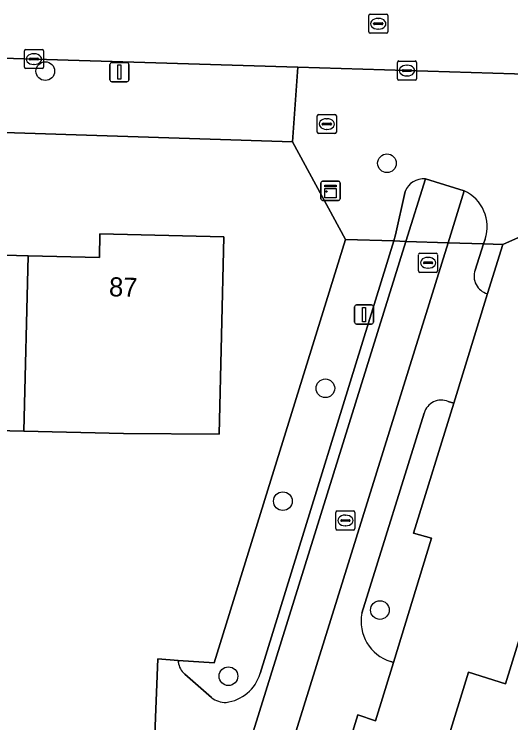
# Model space of a CAD drawing. Extents: x 158455 to 159797, y 387218 to 388672.
# Drawn here: x 159565.82 to 159591.85, y 387860.99 to 387898.1 of the extents above; entities that cross this region are included whole.
import ezdxf

# ---------------------------------------------------------------- set-up
doc = ezdxf.new("R2010")
doc.units = 0
for name, color, linetype in [('IMGEO_Boom', 7, 'Continuous'), ('IMGEO_Brandkraan', 7, 'Continuous'), ('IMGEO_Erf', 7, 'Continuous'), ('IMGEO_Kast', 7, 'Continuous'), ('IMGEO_Kolk', 7, 'Continuous'), ('IMGEO_Lichtmast', 7, 'Continuous'), ('IMGEO_Pand', 7, 'Continuous'), ('IMGEO_Pand_nummerreeks', 7, 'Continuous'), ('IMGEO_Rijbaan_lokaal_open', 7, 'Continuous'), ('IMGEO_Rioolput', 7, 'Continuous'), ('IMGEO_Voetpad_open', 7, 'Continuous')]:
    doc.layers.add(name, color=color, linetype=linetype)

msp = doc.modelspace()

# ---------------------------------------------------------------- linework, layer by layer
at = {"layer": 'IMGEO_Boom'}
for centre in [(159567.45, 387895.113), (159585.357, 387890.289), (159582.13, 387878.505), (159579.901, 387872.596), (159584.986, 387866.894), (159577.048, 387863.43)]:
    msp.add_circle(centre, 0.489, dxfattribs=at)
at = {"layer": 'IMGEO_Brandkraan'}
for p, q in [((159581.703, 387891.918), (159581.703, 387892.77)), ((159581.778, 387892.844), (159582.63, 387892.844)), ((159582.704, 387892.77), (159582.704, 387891.918)), ((159581.962, 387892.338), (159581.962, 387892.35)), ((159582.005, 387892.387), (159582.403, 387892.387)), ((159582.191, 387892.624), (159582.216, 387892.624)), ((159582.446, 387892.35), (159582.446, 387892.338)), ((159582.4, 387892.301), (159582.002, 387892.301)), ((159582.214, 387892.064), (159582.189, 387892.064)), ((159582.63, 387891.844), (159581.778, 387891.844))]:
    msp.add_line(p, q, dxfattribs=at)
for points in [[(159581.703, 387891.918), (159581.703, 387892.77)], [(159581.778, 387892.844), (159582.63, 387892.844)], [(159582.704, 387892.77), (159582.704, 387891.918)], [(159582.63, 387891.844), (159581.778, 387891.844)]]:
    msp.add_lwpolyline(points, dxfattribs=at)
for centre, radius, start, end in [((159581.78, 387892.768), 0.0765, 91.552, 178.448), ((159581.78, 387892.768), 0.0765, 91.552, 178.448), ((159582.628, 387892.768), 0.0765, 1.552, 88.448), ((159582.628, 387892.768), 0.0765, 1.552, 88.448), ((159582.002, 387892.347), 0.0403, 85.8775, 175.7526), ((159581.999, 387892.337), 0.0366, 178.938, 274.7102), ((159582.403, 387892.344), 0.043, 264.8664, 352.4533), ((159582.407, 387892.349), 0.0386, 1.7309, 96.639), ((159581.78, 387891.92), 0.0765, 181.552, 268.448), ((159581.78, 387891.92), 0.0765, 181.552, 268.448), ((159582.628, 387891.92), 0.0765, 271.552, 358.448), ((159582.628, 387891.92), 0.0765, 271.552, 358.448)]:
    msp.add_arc(centre, radius, start, end, dxfattribs=at)
for centre, major_axis, ratio, start_param, end_param in [((159582.19, 387892.344), (-0.387, 0.002), 0.722429, 4.712389, 7.853982), ((159582.215, 387892.344), (-0.39, 0.002), 0.717154, 1.570796, 4.712389)]:
    msp.add_ellipse(centre, major_axis=major_axis, ratio=ratio, start_param=start_param, end_param=end_param, dxfattribs=at)
at = {"layer": 'IMGEO_Erf'}
for points in [[(159615.46, 387896.763), (159596.208, 387888.17), (159591.428, 387886.037), (159590.621, 387883.461), (159588.859, 387877.735), (159586.743, 387870.924), (159587.683, 387870.654), (159585.697, 387864.154), (159584.76, 387861.088), (159583.83, 387861.409), (159582.962, 387858.562)], [(159561.75, 387822.71), (159564.37, 387822.589), (159564.894, 387833.086), (159567.394, 387839.294), (159569.663, 387844.928), (159572.909, 387852.986), (159573.191, 387860.378), (159573.342, 387864.332), (159574.417, 387864.259), (159576.302, 387864.131), (159583.179, 387886.301), (159580.406, 387891.41), (159546.935, 387892.501)], [(159588.486, 387859.963), (159589.622, 387863.633), (159591.563, 387863.033), (159592.156, 387864.948), (159593.385, 387868.92), (159594.611, 387872.88), (159595.201, 387874.786), (159593.302, 387875.373), (159594.446, 387879.069), (159595.585, 387882.749), (159597.447, 387882.173), (159597.992, 387883.933), (159599.269, 387888.056), (159610.018, 387884.727)], [(159562.835, 387885.54), (159566.56, 387885.448), (159570.285, 387885.356), (159570.315, 387886.599), (159576.81, 387886.439), (159576.555, 387876.101), (159571.554, 387876.13), (159566.331, 387876.259), (159559.663, 387876.423)]]:
    msp.add_lwpolyline(points, dxfattribs=at)
at = {"layer": 'IMGEO_Kast'}
for p, q in [((159581.899, 387888.422), (159581.899, 387889.263)), ((159581.899, 387889.263), (159581.899, 387888.422)), ((159581.974, 387889.347), (159582.815, 387889.347)), ((159582.815, 387889.347), (159581.974, 387889.347)), ((159582.899, 387889.272), (159582.899, 387888.431)), ((159582.899, 387888.431), (159582.899, 387889.272)), ((159582.824, 387888.347), (159581.983, 387888.347)), ((159581.983, 387888.347), (159582.824, 387888.347))]:
    msp.add_line(p, q, dxfattribs=at)
for points in [[(159582.094, 387889.137), (159582.694, 387889.137), (159582.694, 387889.052), (159582.094, 387889.052), (159582.094, 387889.137)], [(159582.094, 387888.962), (159582.694, 387888.962), (159582.694, 387888.473), (159582.094, 387888.473), (159582.094, 387888.962)]]:
    msp.add_lwpolyline(points, dxfattribs=at)
msp.add_circle((159582.178, 387888.811), 0.0377, dxfattribs=at)
for centre, start, end in [((159581.977, 387889.269), 92.4484, 184.2845), ((159581.977, 387889.269), 92.4484, 184.2845), ((159582.821, 387889.269), 2.4484, 94.2845), ((159582.821, 387889.269), 2.4484, 94.2845), ((159581.977, 387888.425), 182.4484, 274.2845), ((159581.977, 387888.425), 182.4484, 274.2845), ((159582.821, 387888.425), 272.4484, 4.2845), ((159582.821, 387888.425), 272.4484, 4.2845)]:
    msp.add_arc(centre, 0.0779, start, end, dxfattribs=at)
at = {"layer": 'IMGEO_Kolk'}
for p, q in [((159566.355, 387895.318), (159566.355, 387896.17)), ((159566.43, 387896.244), (159567.282, 387896.244)), ((159567.356, 387896.17), (159567.356, 387895.318)), ((159566.614, 387895.738), (159566.614, 387895.75)), ((159567.052, 387895.701), (159566.654, 387895.701)), ((159566.657, 387895.787), (159567.055, 387895.787)), ((159566.843, 387896.024), (159566.868, 387896.024)), ((159567.098, 387895.75), (159567.098, 387895.738)), ((159566.866, 387895.464), (159566.841, 387895.464)), ((159585.904, 387894.718), (159585.904, 387895.57)), ((159585.979, 387895.644), (159586.831, 387895.644)), ((159586.392, 387895.424), (159586.417, 387895.424)), ((159586.905, 387895.57), (159586.905, 387894.718)), ((159567.282, 387895.244), (159566.43, 387895.244)), ((159586.163, 387895.138), (159586.163, 387895.15)), ((159586.601, 387895.101), (159586.203, 387895.101)), ((159586.206, 387895.187), (159586.604, 387895.187)), ((159586.647, 387895.15), (159586.647, 387895.138)), ((159586.831, 387894.644), (159585.979, 387894.644)), ((159586.415, 387894.864), (159586.39, 387894.864)), ((159587.011, 387884.651), (159587.011, 387885.503)), ((159587.086, 387885.577), (159587.938, 387885.577)), ((159587.499, 387885.357), (159587.524, 387885.357)), ((159588.012, 387885.503), (159588.012, 387884.651)), ((159587.27, 387885.071), (159587.27, 387885.083)), ((159587.708, 387885.034), (159587.31, 387885.034)), ((159587.313, 387885.12), (159587.711, 387885.12)), ((159587.754, 387885.083), (159587.754, 387885.071)), ((159587.938, 387884.577), (159587.086, 387884.577)), ((159587.522, 387884.797), (159587.497, 387884.797)), ((159582.679, 387871.157), (159582.679, 387872.009)), ((159582.754, 387872.083), (159583.606, 387872.083)), ((159583.68, 387872.009), (159583.68, 387871.157)), ((159582.938, 387871.577), (159582.938, 387871.589)), ((159583.376, 387871.54), (159582.978, 387871.54)), ((159582.981, 387871.626), (159583.379, 387871.626)), ((159583.167, 387871.863), (159583.192, 387871.863)), ((159583.422, 387871.589), (159583.422, 387871.577)), ((159583.19, 387871.303), (159583.165, 387871.303)), ((159583.606, 387871.083), (159582.754, 387871.083))]:
    msp.add_line(p, q, dxfattribs=at)
for points in [[(159566.355, 387895.318), (159566.355, 387896.17)], [(159566.43, 387896.244), (159567.282, 387896.244)], [(159567.356, 387896.17), (159567.356, 387895.318)], [(159585.904, 387894.718), (159585.904, 387895.57)], [(159585.979, 387895.644), (159586.831, 387895.644)], [(159586.905, 387895.57), (159586.905, 387894.718)], [(159567.282, 387895.244), (159566.43, 387895.244)], [(159586.831, 387894.644), (159585.979, 387894.644)], [(159587.011, 387884.651), (159587.011, 387885.503)], [(159587.086, 387885.577), (159587.938, 387885.577)], [(159588.012, 387885.503), (159588.012, 387884.651)], [(159587.938, 387884.577), (159587.086, 387884.577)], [(159582.679, 387871.157), (159582.679, 387872.009)], [(159582.754, 387872.083), (159583.606, 387872.083)], [(159583.68, 387872.009), (159583.68, 387871.157)], [(159583.606, 387871.083), (159582.754, 387871.083)]]:
    msp.add_lwpolyline(points, dxfattribs=at)
for centre, radius, start, end in [((159566.432, 387896.168), 0.0765, 91.552, 178.448), ((159566.432, 387896.168), 0.0765, 91.552, 178.448), ((159567.28, 387896.168), 0.0765, 1.552, 88.448), ((159567.28, 387896.168), 0.0765, 1.552, 88.448), ((159566.654, 387895.747), 0.0403, 85.8775, 175.7526), ((159566.651, 387895.737), 0.0366, 178.938, 274.7102), ((159567.055, 387895.744), 0.043, 264.8664, 352.4533), ((159567.059, 387895.749), 0.0386, 1.7309, 96.639), ((159566.432, 387895.32), 0.0765, 181.552, 268.448), ((159566.432, 387895.32), 0.0765, 181.552, 268.448), ((159567.28, 387895.32), 0.0765, 271.552, 358.448), ((159567.28, 387895.32), 0.0765, 271.552, 358.448), ((159585.981, 387895.568), 0.0765, 91.552, 178.448), ((159585.981, 387895.568), 0.0765, 91.552, 178.448), ((159586.829, 387895.568), 0.0765, 1.552, 88.448), ((159586.829, 387895.568), 0.0765, 1.552, 88.448), ((159586.203, 387895.147), 0.0403, 85.8775, 175.7526), ((159586.2, 387895.137), 0.0366, 178.938, 274.7102), ((159586.604, 387895.144), 0.043, 264.8664, 352.4533), ((159586.608, 387895.149), 0.0386, 1.7309, 96.639), ((159585.981, 387894.72), 0.0765, 181.552, 268.448), ((159585.981, 387894.72), 0.0765, 181.552, 268.448), ((159586.829, 387894.72), 0.0765, 271.552, 358.448), ((159586.829, 387894.72), 0.0765, 271.552, 358.448), ((159587.088, 387885.501), 0.0765, 91.552, 178.448), ((159587.088, 387885.501), 0.0765, 91.552, 178.448), ((159587.936, 387885.501), 0.0765, 1.552, 88.448), ((159587.936, 387885.501), 0.0765, 1.552, 88.448), ((159587.31, 387885.08), 0.0403, 85.8775, 175.7526), ((159587.307, 387885.07), 0.0366, 178.938, 274.7102), ((159587.711, 387885.077), 0.043, 264.8664, 352.4533), ((159587.715, 387885.082), 0.0386, 1.7309, 96.639), ((159587.088, 387884.653), 0.0765, 181.552, 268.448), ((159587.088, 387884.653), 0.0765, 181.552, 268.448), ((159587.936, 387884.653), 0.0765, 271.552, 358.448), ((159587.936, 387884.653), 0.0765, 271.552, 358.448), ((159582.756, 387872.007), 0.0765, 91.552, 178.448), ((159582.756, 387872.007), 0.0765, 91.552, 178.448), ((159583.604, 387872.007), 0.0765, 1.552, 88.448), ((159583.604, 387872.007), 0.0765, 1.552, 88.448), ((159582.978, 387871.586), 0.0403, 85.8775, 175.7526), ((159582.975, 387871.576), 0.0366, 178.938, 274.7102), ((159583.379, 387871.583), 0.043, 264.8664, 352.4533), ((159583.383, 387871.588), 0.0386, 1.7309, 96.639), ((159582.756, 387871.159), 0.0765, 181.552, 268.448), ((159582.756, 387871.159), 0.0765, 181.552, 268.448), ((159583.604, 387871.159), 0.0765, 271.552, 358.448), ((159583.604, 387871.159), 0.0765, 271.552, 358.448)]:
    msp.add_arc(centre, radius, start, end, dxfattribs=at)
for centre, major_axis, ratio, start_param, end_param in [((159566.842, 387895.744), (-0.387, 0.002), 0.722429, 4.712389, 7.853982), ((159566.867, 387895.744), (-0.39, 0.002), 0.717154, 1.570796, 4.712389), ((159586.391, 387895.144), (-0.387, 0.002), 0.722429, 4.712389, 7.853982), ((159586.416, 387895.144), (-0.39, 0.002), 0.717154, 1.570796, 4.712389), ((159587.498, 387885.077), (-0.387, 0.002), 0.722429, 4.712389, 7.853982), ((159587.523, 387885.077), (-0.39, 0.002), 0.717154, 1.570796, 4.712389), ((159583.166, 387871.583), (-0.387, 0.002), 0.722429, 4.712389, 7.853982), ((159583.191, 387871.583), (-0.39, 0.002), 0.717154, 1.570796, 4.712389)]:
    msp.add_ellipse(centre, major_axis=major_axis, ratio=ratio, start_param=start_param, end_param=end_param, dxfattribs=at)
at = {"layer": 'IMGEO_Lichtmast'}
for p, q in [((159570.838, 387894.662), (159570.838, 387895.462)), ((159570.838, 387895.462), (159570.838, 387894.662)), ((159570.938, 387895.562), (159571.728, 387895.562)), ((159571.728, 387895.562), (159570.938, 387895.562)), ((159571.828, 387895.462), (159571.828, 387894.662)), ((159571.828, 387894.662), (159571.828, 387895.462)), ((159571.728, 387894.562), (159570.938, 387894.562)), ((159570.938, 387894.562), (159571.728, 387894.562)), ((159583.66, 387881.968), (159583.66, 387882.768)), ((159583.66, 387882.768), (159583.66, 387881.968)), ((159583.76, 387882.868), (159584.55, 387882.868)), ((159584.55, 387882.868), (159583.76, 387882.868)), ((159584.65, 387882.768), (159584.65, 387881.968)), ((159584.65, 387881.968), (159584.65, 387882.768)), ((159584.55, 387881.868), (159583.76, 387881.868)), ((159583.76, 387881.868), (159584.55, 387881.868))]:
    msp.add_line(p, q, dxfattribs=at)
for points in [[(159571.258, 387895.437), (159571.408, 387895.437), (159571.408, 387894.687), (159571.258, 387894.687), (159571.258, 387895.437)], [(159584.08, 387882.743), (159584.23, 387882.743), (159584.23, 387881.993), (159584.08, 387881.993), (159584.08, 387882.743)]]:
    msp.add_lwpolyline(points, dxfattribs=at)
for centre, start, end in [((159570.938, 387895.462), 90, 180), ((159570.938, 387895.462), 90, 180), ((159571.728, 387895.462), 0, 90), ((159571.728, 387895.462), 360, 90), ((159570.938, 387894.662), 180, 270), ((159570.938, 387894.662), 180, 270), ((159571.728, 387894.662), 270, 0), ((159571.728, 387894.662), 270, 0), ((159583.76, 387882.768), 90, 180), ((159583.76, 387882.768), 90, 180), ((159584.55, 387882.768), 0, 90), ((159584.55, 387882.768), 360, 90), ((159583.76, 387881.968), 180, 270), ((159583.76, 387881.968), 180, 270), ((159584.55, 387881.968), 270, 0), ((159584.55, 387881.968), 270, 0)]:
    msp.add_arc(centre, 0.1, start, end, dxfattribs=at)
at = {"layer": 'IMGEO_Pand'}
for points in [[(159566.56, 387885.448), (159562.835, 387885.54), (159562.867, 387886.85), (159560.058, 387886.919), (159556.365, 387887.01), (159556.111, 387876.674), (159556.881, 387876.71), (159556.858, 387876.367), (159556.863, 387876.024), (159556.895, 387875.682), (159556.955, 387875.343), (159558.498, 387876.452), (159559.663, 387876.423), (159566.331, 387876.259)], [(159566.331, 387876.259), (159571.554, 387876.13), (159576.555, 387876.101), (159576.81, 387886.439), (159570.315, 387886.599), (159570.285, 387885.356), (159566.56, 387885.448)], [(159588.486, 387859.963), (159597.269, 387857.291), (159598.344, 387860.763), (159599.16, 387860.51), (159601.044, 387866.596), (159593.385, 387868.92), (159592.156, 387864.948), (159591.563, 387863.033), (159589.622, 387863.633)]]:
    msp.add_lwpolyline(points, close=True, dxfattribs=at)
at = {"layer": 'IMGEO_Rijbaan_lokaal_open'}
for points in [[(159548.016, 387896.323), (159580.692, 387895.319), (159594.308, 387894.9), (159595.67, 387894.925)], [(159586.311, 387888.814), (159585.81, 387886.537), (159585.712, 387886.22), (159586.351, 387886.199), (159587.37, 387889.469)], [(159589.406, 387888.841), (159588.561, 387886.129), (159590.416, 387886.069), (159590.496, 387886.318)], [(159588.561, 387886.129), (159586.351, 387886.199), (159570.427, 387835.119), (159568.674, 387829.096), (159568.006, 387826.439), (159567.235, 387822.87), (159566.164, 387817.149)], [(159570.124, 387835.187), (159570.427, 387835.119), (159586.351, 387886.199)], [(159572.039, 387831.006), (159572.448, 387834.409), (159588.561, 387886.129)], [(159589.971, 387884.696), (159590.416, 387886.069), (159588.561, 387886.129), (159572.448, 387834.409)], [(159586.351, 387886.199), (159585.712, 387886.22), (159578.708, 387863.563)], [(159588.565, 387877.82), (159588.859, 387877.735), (159590.621, 387883.461)], [(159584.044, 387866.731), (159587.306, 387877.209)], [(159574.423, 387864.166), (159574.417, 387864.259), (159573.342, 387864.332), (159573.191, 387860.378), (159574.733, 387860.272)], [(159583.83, 387861.409), (159584.76, 387861.088), (159585.697, 387864.154), (159585.551, 387864.196)], [(159576.167, 387862.313), (159574.758, 387863.538)], [(159582.735, 387858.628), (159582.962, 387858.562), (159583.83, 387861.409)]]:
    msp.add_lwpolyline(points, dxfattribs=at)
msp.add_lwpolyline([(159589.406, 387888.841), (159587.37, 387889.469), (159586.351, 387886.199), (159588.561, 387886.129)], close=True, dxfattribs=at)
for centre, radius, start, end in [((159587.274, 387888.44), 1.033, 84.6838, 158.7904), ((159588.553, 387886.976), 2.051, 341.2964, 65.4347), ((159590.872, 387884.381), 0.954, 160.7428, 254.7742), ((159588.211, 387876.947), 0.942, 67.9045, 163.8707), ((159586.191, 387866.292), 2.191, 168.4397, 253.0213), ((159575.375, 387864.27), 0.958, 186.2627, 229.8917), ((159576.649, 387864.193), 2.154, 277.265, 342.9803), ((159576.888, 387863.198), 1.142, 230.8378, 271.6551)]:
    msp.add_arc(centre, radius, start, end, dxfattribs=at)
at = {"layer": 'IMGEO_Rioolput'}
for p, q in [((159584.4, 387897.17), (159584.4, 387898.022)), ((159584.475, 387898.096), (159585.327, 387898.096)), ((159585.401, 387898.022), (159585.401, 387897.17)), ((159584.659, 387897.59), (159584.659, 387897.602)), ((159585.097, 387897.553), (159584.699, 387897.553)), ((159584.702, 387897.639), (159585.1, 387897.639)), ((159584.888, 387897.876), (159584.913, 387897.876)), ((159585.143, 387897.602), (159585.143, 387897.59)), ((159584.911, 387897.316), (159584.886, 387897.316)), ((159585.327, 387897.096), (159584.475, 387897.096))]:
    msp.add_line(p, q, dxfattribs=at)
for points in [[(159584.4, 387897.17), (159584.4, 387898.022)], [(159584.475, 387898.096), (159585.327, 387898.096)], [(159585.401, 387898.022), (159585.401, 387897.17)], [(159585.327, 387897.096), (159584.475, 387897.096)]]:
    msp.add_lwpolyline(points, dxfattribs=at)
for centre, radius, start, end in [((159584.477, 387898.02), 0.0765, 91.552, 178.448), ((159584.477, 387898.02), 0.0765, 91.552, 178.448), ((159585.325, 387898.02), 0.0765, 1.552, 88.448), ((159585.325, 387898.02), 0.0765, 1.552, 88.448), ((159584.699, 387897.599), 0.0403, 85.8775, 175.7526), ((159584.696, 387897.589), 0.0366, 178.938, 274.7102), ((159585.1, 387897.596), 0.043, 264.8664, 352.4533), ((159585.104, 387897.601), 0.0386, 1.7309, 96.639), ((159584.477, 387897.172), 0.0765, 181.552, 268.448), ((159584.477, 387897.172), 0.0765, 181.552, 268.448), ((159585.325, 387897.172), 0.0765, 271.552, 358.448), ((159585.325, 387897.172), 0.0765, 271.552, 358.448)]:
    msp.add_arc(centre, radius, start, end, dxfattribs=at)
for centre, major_axis, ratio, start_param, end_param in [((159584.887, 387897.596), (-0.387, 0.002), 0.722429, 4.712389, 7.853982), ((159584.912, 387897.596), (-0.39, 0.002), 0.717154, 1.570796, 4.712389)]:
    msp.add_ellipse(centre, major_axis=major_axis, ratio=ratio, start_param=start_param, end_param=end_param, dxfattribs=at)
at = {"layer": 'IMGEO_Voetpad_open'}
for points in [[(159546.935, 387892.501), (159580.406, 387891.41), (159580.692, 387895.319), (159548.016, 387896.323)], [(159595.67, 387894.925), (159594.308, 387894.9), (159580.692, 387895.319), (159580.406, 387891.41), (159583.179, 387886.301), (159585.712, 387886.22), (159585.81, 387886.537), (159586.311, 387888.814)], [(159590.496, 387886.318), (159590.416, 387886.069), (159591.428, 387886.037), (159596.208, 387888.17), (159595.67, 387894.925)], [(159587.37, 387889.469), (159589.406, 387888.841)], [(159585.712, 387886.22), (159583.179, 387886.301), (159576.302, 387864.131), (159574.417, 387864.259), (159574.423, 387864.166)], [(159578.708, 387863.563), (159585.712, 387886.22)], [(159591.428, 387886.037), (159590.416, 387886.069), (159589.971, 387884.696)], [(159590.621, 387883.461), (159591.428, 387886.037)], [(159585.551, 387864.196), (159585.697, 387864.154), (159587.683, 387870.654), (159586.743, 387870.924), (159588.859, 387877.735)], [(159588.859, 387877.735), (159588.565, 387877.82)], [(159587.306, 387877.209), (159584.044, 387866.731)], [(159574.758, 387863.538), (159576.167, 387862.313)]]:
    msp.add_lwpolyline(points, dxfattribs=at)
for centre, radius, start, end in [((159587.274, 387888.44), 1.033, 84.6838, 158.7904), ((159588.553, 387886.976), 2.051, 341.2964, 65.4347), ((159590.872, 387884.381), 0.954, 160.7428, 254.7742), ((159588.211, 387876.947), 0.942, 67.9045, 163.8707), ((159586.191, 387866.292), 2.191, 168.4397, 253.0213), ((159575.375, 387864.27), 0.958, 186.2627, 229.8917), ((159576.649, 387864.193), 2.154, 277.265, 342.9803), ((159576.888, 387863.198), 1.142, 230.8378, 271.6551)]:
    msp.add_arc(centre, radius, start, end, dxfattribs=at)

# ---------------------------------------------------------------- texts
at = {"layer": 'IMGEO_Pand_nummerreeks'}
msp.add_text('87', height=1, rotation=358.4002, dxfattribs=at).set_placement((159570.781, 387883.326))

doc.saveas('drawing.dxf')
